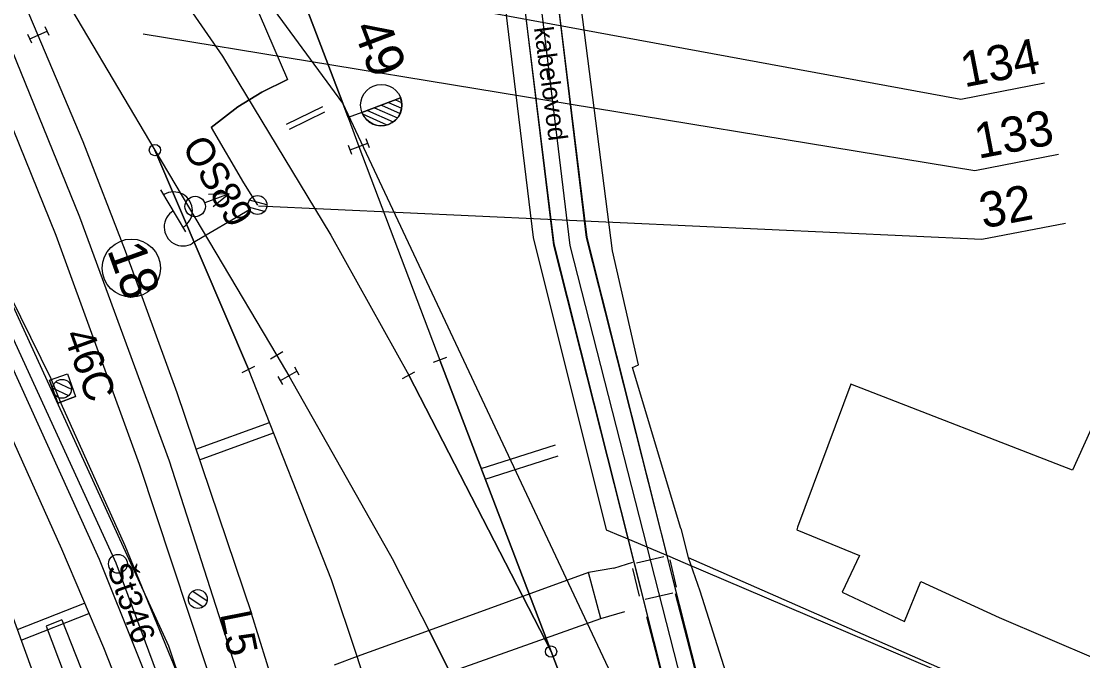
# Model space of a CAD drawing. Extents: x -545736 to -544888, y -1122892 to -1119128.
# Drawn here: x -545179.4 to -545123.1, y -1121691.7 to -1121657.7 of the extents above; entities that cross this region are included whole.
import ezdxf

# ---------------------------------------------------------------- set-up
doc = ezdxf.new("R2010")
doc.units = 0
for name, color, linetype in [('osvětlené plochy-hodnota-obrys', 7, 'Continuous'), ('so180602', 7, 'Continuous'), ('Vrstva 1', 7, 'Continuous'), ('Vrstva 1 - Koleje', 7, 'Continuous'), ('Vrstva 11 - Trakce', 7, 'Continuous'), ('Vrstva 12 - Trakce zaklady', 7, 'Continuous'), ('Vrstva 16', 7, 'Continuous'), ('Vrstva 17', 7, 'Continuous'), ('Vrstva 2', 7, 'Continuous'), ('Vrstva 23', 7, 'Continuous'), ('Vrstva 23 - PHS - pozemni - schody - eskalatory', 7, 'Continuous'), ('Vrstva 25', 7, 'Continuous'), ('Vrstva 26', 7, 'Continuous'), ('Vrstva 3', 7, 'Continuous'), ('Vrstva 34', 7, 'Continuous'), ('Vrstva 35', 7, 'Continuous'), ('Vrstva 4', 7, 'Continuous'), ('Vrstva 4 - Teren - stezky - prechody - plochy', 7, 'Continuous'), ('Vrstva 43', 7, 'Continuous'), ('Vrstva 44', 7, 'Continuous'), ('Vrstva 49', 7, 'Continuous'), ('Vrstva 63', 7, 'Continuous'), ('Vrstva 7', 7, 'Continuous'), ('Vrstva 7 - Namezniky-vystroj', 7, 'Continuous')]:
    doc.layers.add(name, color=color, linetype=linetype)

msp = doc.modelspace()

# ---------------------------------------------------------------- linework, layer by layer
at = {"layer": 'osvětlené plochy-hodnota-obrys'}
for points in [[(-545114.36, -1122142.005), (-545095.834, -1122030.811), (-545094.039, -1122008.497), (-545094.672, -1121983.393), (-545097.737, -1121961.902), (-545099.42, -1121918.553), (-545101.285, -1121870.536), (-545123.71, -1121759.379), (-545130.296, -1121736.567), (-545147.419, -1121693.847), (-545162.352, -1121662.092), (-545176.655, -1121642.604), (-545199.404, -1121614.631), (-545212.209, -1121594.037), (-545225.557, -1121565.516)], [(-545115.194, -1122188.84), (-545115.464, -1122158.52), (-545110.116, -1122078.531), (-545109.516, -1122044.98), (-545111.654, -1121993.485), (-545115.876, -1121955.778), (-545121.955, -1121920.051), (-545160.528, -1121723.806), (-545171.589, -1121690.909), (-545189.933, -1121650.816), (-545214.916, -1121599.46)]]:
    msp.add_lwpolyline(points, dxfattribs=at)
at = {"layer": 'Vrstva 1'}
for points in [[(-545223.914, -1121512.145), (-545222.307, -1121516.063), (-545201.359, -1121566.492), (-545194.846, -1121581.654), (-545187.618, -1121598.037), (-545184.441, -1121605.229), (-545182.916, -1121608.695), (-545179.472, -1121617.113), (-545175.207, -1121628.144), (-545171.571, -1121637.866), (-545165.151, -1121654.745), (-545162.352, -1121662.092), (-545162.064, -1121662.86)], [(-545190.178, -1121631.253), (-545186.213, -1121636.255), (-545176.171, -1121649.044), (-545174.436, -1121651.351), (-545168.743, -1121659.601), (-545162.987, -1121669.095), (-545158.853, -1121676.525), (-545151.303, -1121691.193)], [(-545178.679, -1121653.836), (-545178.101, -1121654.799), (-545172.318, -1121664.58), (-545165.861, -1121675.485), (-545165.218, -1121676.558), (-545159.659, -1121686.376)], [(-545162.352, -1121662.092), (-545162.064, -1121662.86), (-545161.495, -1121664.396), (-545157.206, -1121675.721), (-545151.303, -1121691.193), (-545147.965, -1121699.954), (-545147.513, -1121701.126)], [(-545162.959, -1121687.383), (-545167.36, -1121676.207), (-545172.318, -1121664.58)], [(-545171.157, -1121677.438), (-545167.204, -1121689.17)], [(-545156.679, -1121692.28), (-545157.766, -1121690.075), (-545159.659, -1121686.376)], [(-545136.138, -1121810.482), (-545151.439, -1121732.001), (-545153.811, -1121720.884), (-545157.079, -1121707.235), (-545158.713, -1121700.975), (-545160.827, -1121693.838), (-545161.595, -1121691.453), (-545162.959, -1121687.383)], [(-545135.522, -1121838.466), (-545141.475, -1121807.989), (-545145.986, -1121784.885), (-545150.619, -1121761.062), (-545153.967, -1121744.119), (-545154.986, -1121738.953), (-545159.439, -1121717.59), (-545163.223, -1121702.567), (-545165.982, -1121693.088), (-545167.204, -1121689.17)]]:
    msp.add_lwpolyline(points, dxfattribs=at)
at = {"layer": 'Vrstva 1 - Koleje'}
for points in [[(-545191.612, -1121632.129), (-545190.978, -1121633.194), (-545185.162, -1121642.962), (-545180.201, -1121654.544), (-545176.154, -1121664.128), (-545173.907, -1121669.92), (-545171.157, -1121677.438)], [(-545200.377, -1121638.127), (-545200.027, -1121638.835), (-545193.022, -1121653.026), (-545187.361, -1121668.627), (-545185.993, -1121672.41), (-545184.116, -1121677.602), (-545182.386, -1121682.379), (-545180.136, -1121688.593), (-545177.412, -1121696.104), (-545175.179, -1121702.365), (-545173.107, -1121708.51), (-545170.943, -1121715.381), (-545168.904, -1121722.322), (-545166.838, -1121730.016), (-545165.721, -1121734.52), (-545165.378, -1121735.902), (-545163.622, -1121743.653), (-545162.109, -1121751.114), (-545160.876, -1121757.439), (-545159.51, -1121764.477), (-545158.293, -1121770.72), (-545156.873, -1121778.046)], [(-545200.377, -1121638.127), (-545200.027, -1121638.835), (-545193.022, -1121653.026), (-545185.653, -1121667.954), (-545182.618, -1121674.124), (-545180.75, -1121678.05), (-545177.273, -1121685.741), (-545175.056, -1121690.975), (-545171.981, -1121698.73), (-545169.454, -1121705.612), (-545167.151, -1121712.394), (-545165.943, -1121716.253), (-545164.96, -1121719.394), (-545162.82, -1121726.889), (-545161.406, -1121732.291), (-545159.388, -1121740.831), (-545157.763, -1121748.706), (-545156.207, -1121756.669), (-545155.623, -1121759.664)]]:
    msp.add_lwpolyline(points, dxfattribs=at)
msp.add_circle((-545173.569, -1121670.844), 1.542, dxfattribs=at)
at = {"layer": 'Vrstva 11 - Trakce'}
for p, q in [((-545177.742, -1121677.211), (-545176.904, -1121677.605)), ((-545177.577, -1121676.875), (-545176.75, -1121677.263)), ((-545170.529, -1121688.295), (-545169.759, -1121688.81)), ((-545170.315, -1121687.988), (-545169.556, -1121688.496))]:
    msp.add_line(p, q, dxfattribs=at)
for centre in [(-545177.247, -1121677.246), (-545170.045, -1121688.404)]:
    msp.add_circle(centre, 0.5, dxfattribs=at)
at = {"layer": 'Vrstva 12 - Trakce zaklady'}
for p, q in [((-545177.906, -1121676.796), (-545176.965, -1121676.456)), ((-545177.47, -1121678.003), (-545176.529, -1121677.663))]:
    msp.add_line(p, q, dxfattribs=at)
for points in [[(-545177.47, -1121678.003), (-545177.906, -1121676.796), (-545176.965, -1121676.456), (-545176.529, -1121677.663), (-545177.47, -1121678.003)], [(-545177.906, -1121676.796), (-545177.906, -1121676.796), (-545177.47, -1121678.003), (-545177.47, -1121678.003)]]:
    msp.add_lwpolyline(points, dxfattribs=at)
at = {"layer": 'Vrstva 16'}
msp.add_line((-545147.977, -1121686.763), (-545146.965, -1121686.439), dxfattribs=at)
at = {"layer": 'Vrstva 17'}
msp.add_line((-545144.418, -1121684.668), (-545146.984, -1121676.11), dxfattribs=at)
for points in [[(-545146.984, -1121676.11), (-545146.655, -1121675.972), (-545148.036, -1121669.924), (-545149.969, -1121654.88), (-545149.838, -1121645.646)], [(-545144.418, -1121684.668), (-545144.02, -1121686.205), (-545143.404, -1121687.974), (-545139.414, -1121700.58), (-545137.349, -1121702.813), (-545136.354, -1121705.314)], [(-545144.02, -1121686.205), (-545128.963, -1121692.806), (-545118.971, -1121696.844), (-545112.188, -1121700.039), (-545109.543, -1121701.131)]]:
    msp.add_lwpolyline(points, dxfattribs=at)
at = {"layer": 'Vrstva 2'}
for p, q in [((-545161.343, -1121662.585), (-545159.29, -1121661.808)), ((-545159.29, -1121661.808), (-545161.343, -1121662.585)), ((-545159.929, -1121662.05), (-545159.234, -1121662.363)), ((-545159.556, -1121661.909), (-545159.23, -1121662.056)), ((-545161.344, -1121662.585), (-545162.064, -1121662.86)), ((-545161.343, -1121662.585), (-545161.343, -1121662.585)), ((-545161.045, -1121662.472), (-545159.679, -1121663.087)), ((-545160.673, -1121662.331), (-545159.459, -1121662.878)), ((-545160.301, -1121662.191), (-545159.313, -1121662.635)), ((-545161.307, -1121662.662), (-545160.009, -1121663.247)), ((-545172.318, -1121664.58), (-545167.36, -1121676.207)), ((-545165.538, -1121675.294), (-545166.184, -1121675.676)), ((-545167.695, -1121676.376), (-545167.025, -1121676.038)), ((-545156.855, -1121675.588), (-545157.557, -1121675.854)), ((-545151.303, -1121691.193), (-545157.206, -1121675.721)), ((-545159.181, -1121676.707), (-545158.525, -1121676.343))]:
    msp.add_line(p, q, dxfattribs=at)
for points in [[(-545162.064, -1121662.86), (-545162.352, -1121662.092), (-545165.151, -1121654.745), (-545171.571, -1121637.866)], [(-545178.712, -1121653.781), (-545178.101, -1121654.799), (-545172.318, -1121664.58), (-545165.861, -1121675.485)], [(-545147.513, -1121701.126), (-545147.965, -1121699.954), (-545151.303, -1121691.193), (-545158.853, -1121676.525)]]:
    msp.add_lwpolyline(points, dxfattribs=at)
for centre, radius in [((-545160.31, -1121662.195), 1.097), ((-545172.318, -1121664.58), 0.3), ((-545151.303, -1121691.193), 0.3)]:
    msp.add_circle(centre, radius, dxfattribs=at)
msp.add_arc((-545160.316, -1121662.196), 1.098, 200.7622, 20.7231, dxfattribs=at)
at = {"layer": 'Vrstva 23'}
msp.add_lwpolyline([(-545114.389, -1121676.368), (-545115.139, -1121676.018), (-545117.298, -1121681.097), (-545122.377, -1121678.784), (-545123.638, -1121681.564), (-545135.394, -1121677.008), (-545138.235, -1121684.596), (-545138.264, -1121684.73), (-545134.939, -1121686.085), (-545135.863, -1121688.034), (-545132.545, -1121689.593), (-545131.683, -1121687.473), (-545127.529, -1121689.387), (-545117.266, -1121693.76), (-545110.415, -1121696.676)], dxfattribs=at)
at = {"layer": 'Vrstva 23 - PHS - pozemni - schody - eskalatory'}
for points in [[(-545152.553, -1121622.858), (-545153.697, -1121634.879), (-545154.185, -1121653.344), (-545152.252, -1121669.212), (-545148.372, -1121684.734)], [(-545148.372, -1121684.734), (-545147.618, -1121685.047), (-545147.559, -1121685.07), (-545144.997, -1121686.144), (-545144.315, -1121686.453), (-545127.755, -1121693.506), (-545109.529, -1121701.199)]]:
    msp.add_lwpolyline(points, dxfattribs=at)
at = {"layer": 'Vrstva 25'}
for p, q in [((-545170.678, -1121668.925), (-545171.999, -1121666.685)), ((-545166.508, -1121667.833), (-545167.36, -1121667.613)), ((-545166.379, -1121667.479), (-545167.306, -1121667.24)), ((-545167.308, -1121667.749), (-545170.322, -1121669.527))]:
    msp.add_line(p, q, dxfattribs=at)
msp.add_circle((-545166.877, -1121667.495), 0.5, dxfattribs=at)
msp.add_circle((-545166.877, -1121667.495), 0.5, dxfattribs=at)
for centre, start, end in [((-545171.328, -1121667.799), 299.835, 121.2401), ((-545170.83, -1121668.666), 120.5375, 300.5375)]:
    msp.add_arc(centre, 1, start, end, dxfattribs=at)
at = {"layer": 'Vrstva 26'}
for points in [[(-545097.437, -1122052.623), (-545072.287, -1122039.894), (-545085.621, -1122009.744), (-545089.841, -1121964.946), (-545095.239, -1121958.274), (-545095.745, -1121940.272), (-545098.424, -1121935.947), (-545099.088, -1121910.293), (-545099.581, -1121891.247), (-545095.82, -1121860.673), (-545104.239, -1121857.434), (-545113.591, -1121811.167), (-545113.924, -1121803.223), (-545124.359, -1121753.762), (-545132.104, -1121728.782), (-545141.308, -1121704.806), (-545150.282, -1121669.65), (-545151.919, -1121656.143), (-545151.404, -1121636.531), (-545180.167, -1121637.447), (-545212.798, -1121581.796), (-545235.977, -1121514.184), (-545242.54, -1121484.599), (-545257.211, -1121409.362)], [(-545178.13, -1121636.802), (-545176.203, -1121639.623), (-545176.067, -1121640.979), (-545170.513, -1121648.691), (-545165.291, -1121660.827), (-545166.647, -1121661.513), (-545167.923, -1121662.294), (-545169.338, -1121663.391), (-545167.616, -1121666.31), (-545166.877, -1121667.495)], [(-545169.338, -1121663.391), (-545167.923, -1121662.294), (-545166.647, -1121661.513), (-545165.291, -1121660.827)]]:
    msp.add_lwpolyline(points, dxfattribs=at)
at = {"layer": 'Vrstva 3'}
for p, q in [((-545177.939, -1121658.506), (-545178.137, -1121658.047)), ((-545178.857, -1121658.903), (-545179.055, -1121658.444)), ((-545178.956, -1121658.674), (-545178.038, -1121658.276)), ((-545161.963, -1121664.573), (-545161.027, -1121664.219)), ((-545160.939, -1121664.453), (-545161.116, -1121663.985)), ((-545161.874, -1121664.807), (-545162.051, -1121664.339)), ((-545168.386, -1121666.896), (-545169.677, -1121667.385)), ((-545168.386, -1121666.896), (-545169.476, -1121666.94)), ((-545168.386, -1121666.896), (-545169.232, -1121667.585)), ((-545164.66, -1121676.529), (-545164.906, -1121676.094)), ((-545165.53, -1121677.022), (-545165.776, -1121676.587)), ((-545165.653, -1121676.804), (-545164.783, -1121676.312))]:
    msp.add_line(p, q, dxfattribs=at)
msp.add_circle((-545170.185, -1121667.575), 0.542, dxfattribs=at)
at = {"layer": 'Vrstva 34'}
for p, q in [((-545146.771, -1121686.485), (-545145.312, -1121686.137)), ((-545146.608, -1121688.246), (-545146.956, -1121686.787)), ((-545145.01, -1121686.322), (-545144.662, -1121687.781)), ((-545144.847, -1121688.083), (-545146.306, -1121688.431))]:
    msp.add_line(p, q, dxfattribs=at)
at = {"layer": 'Vrstva 35'}
msp.add_lwpolyline([(-545133.797, -1121726.325), (-545132.063, -1121725.808), (-545133.359, -1121722.473), (-545136.187, -1121715.259), (-545140.54, -1121704.25), (-545149.431, -1121669.212), (-545150.987, -1121656.284), (-545150.508, -1121638.813), (-545152.305, -1121638.832), (-545152.793, -1121656.24), (-545151.165, -1121669.623), (-545142.297, -1121704.695), (-545137.675, -1121716.45), (-545135.043, -1121723.12)], close=True, dxfattribs=at)
at = {"layer": 'Vrstva 4'}
for p, q in [((-545148.667, -1121689.435), (-545149.312, -1121686.998)), ((-545157.766, -1121690.075), (-545156.679, -1121692.28)), ((-545160.827, -1121693.838), (-545161.595, -1121691.453))]:
    msp.add_line(p, q, dxfattribs=at)
for points in [[(-545147.977, -1121686.763), (-545149.312, -1121686.998), (-545157.766, -1121690.075), (-545161.595, -1121691.453), (-545162.809, -1121691.905)], [(-545162.123, -1121694.314), (-545162.123, -1121694.314), (-545160.827, -1121693.838), (-545156.679, -1121692.28), (-545148.667, -1121689.435), (-545147.383, -1121689.055)]]:
    msp.add_lwpolyline(points, dxfattribs=at)
at = {"layer": 'Vrstva 4 - Teren - stezky - prechody - plochy'}
for points in [[(-545216.868, -1121596.848), (-545216.019, -1121596.395), (-545211.21, -1121604.274), (-545206.839, -1121610.949), (-545199.048, -1121622.889), (-545192.587, -1121633.352), (-545188.426, -1121640.975), (-545184.233, -1121649.302), (-545180.4, -1121658.058), (-545176.327, -1121668.124), (-545171.563, -1121681.077), (-545167.703, -1121693.087), (-545168.781, -1121694.447)], [(-545216.868, -1121596.848), (-545213.889, -1121604.829), (-545210.471, -1121613.16), (-545202.274, -1121630.693), (-545185.773, -1121664.159), (-545180.599, -1121674.576), (-545175.283, -1121686.286), (-545171.383, -1121695.992), (-545169.382, -1121701.199), (-545168.755, -1121700.94)], [(-545209.004, -1121612.298), (-545208.216, -1121611.839), (-545200.504, -1121623.754), (-545192.69, -1121636.392), (-545188.479, -1121644.031), (-545185.244, -1121650.818), (-545181.822, -1121658.643), (-545177.576, -1121669.097), (-545173.15, -1121681.254), (-545168.781, -1121694.447)], [(-545209.004, -1121612.298), (-545202.175, -1121627.489), (-545200.979, -1121629.68), (-545184.318, -1121663.578), (-545177.85, -1121676.702), (-545177.318, -1121678.004), (-545173.918, -1121685.556), (-545169.795, -1121695.632), (-545169.981, -1121695.743), (-545169.679, -1121697.265), (-545169.574, -1121697.288), (-545168.755, -1121700.94)], [(-545177.253, -1121689.509), (-545178.086, -1121689.845), (-545174.87, -1121698.36), (-545172.048, -1121706.679)], [(-545177.253, -1121689.509), (-545173.797, -1121698.297), (-545170.851, -1121706.244), (-545172.048, -1121706.679)]]:
    msp.add_lwpolyline(points, dxfattribs=at)
at = {"layer": 'Vrstva 43'}
msp.add_circle((-545174.282, -1121686.533), 0.5, dxfattribs=at)
at = {"layer": 'Vrstva 44'}
msp.add_lwpolyline([(-545154.066, -1121755.488), (-545156.631, -1121743.461), (-545160.096, -1121730.567), (-545160.85, -1121728.368), (-545161.141, -1121726.228), (-545163.34, -1121716.222), (-545164.049, -1121714.326), (-545174.37, -1121686.504), (-545186.53, -1121660.015), (-545186.844, -1121659.528)], dxfattribs=at)
at = {"layer": 'Vrstva 49'}
for p, q in [((-545149.408, -1121669.217), (-545144.666, -1121688.077)), ((-545151.161, -1121669.557), (-545146.178, -1121689.317)), ((-545144.722, -1121688.115), (-545140.445, -1121704.571)), ((-545142.082, -1121705.109), (-545146.222, -1121689.353))]:
    msp.add_line(p, q, dxfattribs=at)
for points in [[(-545152.326, -1121638.8), (-545152.798, -1121656.257), (-545151.161, -1121669.557)], [(-545150.562, -1121638.702), (-545151.011, -1121656.115), (-545149.408, -1121669.217)]]:
    msp.add_lwpolyline(points, dxfattribs=at)
at = {"layer": 'Vrstva 63'}
for p, q in [((-545129.567, -1121661.894), (-545167.479, -1121654.911)), ((-545128.825, -1121665.686), (-545172.942, -1121658.425)), ((-545125.123, -1121661.03), (-545129.567, -1121661.894)), ((-545124.381, -1121664.821), (-545128.825, -1121665.686)), ((-545128.448, -1121669.334), (-545166.827, -1121667.551)), ((-545124.004, -1121668.47), (-545128.448, -1121669.334))]:
    msp.add_line(p, q, dxfattribs=at)
at = {"layer": 'Vrstva 7'}
for p, q in [((-545165.336, -1121663.21), (-545163.417, -1121662.273)), ((-545165.18, -1121663.468), (-545163.31, -1121662.555)), ((-545170.144, -1121680.456), (-545166.248, -1121679.032)), ((-545169.952, -1121681.024), (-545166.028, -1121679.59)), ((-545155.011, -1121681.476), (-545151.073, -1121680.227)), ((-545154.797, -1121682.037), (-545150.924, -1121680.809))]:
    msp.add_line(p, q, dxfattribs=at)
at = {"layer": 'Vrstva 7 - Namezniky-vystroj'}
for p, q in [((-545179.617, -1121690.023), (-545176.052, -1121688.623)), ((-545179.413, -1121690.587), (-545175.818, -1121689.175))]:
    msp.add_line(p, q, dxfattribs=at)

# ---------------------------------------------------------------- texts
at = {"layer": 'so180602'}
for s, p in [('134', (-545129.378, -1121661.258)), ('133', (-545128.636, -1121665.049)), ('32', (-545128.373, -1121668.75))]:
    msp.add_text(s, height=1.875, rotation=10.9955, dxfattribs=at).set_placement(p)
at = {"layer": 'Vrstva 1 - Koleje'}
msp.add_text('18', height=2, rotation=289.8439, dxfattribs=at).set_placement((-545174.869, -1121669.878))
at = {"layer": 'Vrstva 11 - Trakce'}
for s, rotation, p in [('46C', 289.861, (-545177.189, -1121674.383)), ('L5', 281.223, (-545168.869, -1121689.19))]:
    msp.add_text(s, height=1.6, rotation=rotation, dxfattribs=at).set_placement(p)
at = {"layer": 'Vrstva 16'}
msp.add_text('kabelovod', height=1, rotation=277.5039, dxfattribs=at).set_placement((-545152.215, -1121658.095))
at = {"layer": 'Vrstva 2'}
msp.add_text('49', height=2, rotation=290.8253, dxfattribs=at).set_placement((-545161.849, -1121658.101))
at = {"layer": 'Vrstva 25'}
msp.add_text('OS89', height=1.5, rotation=300.5375, dxfattribs=at).set_placement((-545170.918, -1121664.388))
at = {"layer": 'Vrstva 43'}
msp.add_text('Št346', height=1.25, rotation=289.2245, dxfattribs=at).set_placement((-545174.872, -1121686.739))

doc.saveas('drawing.dxf')
